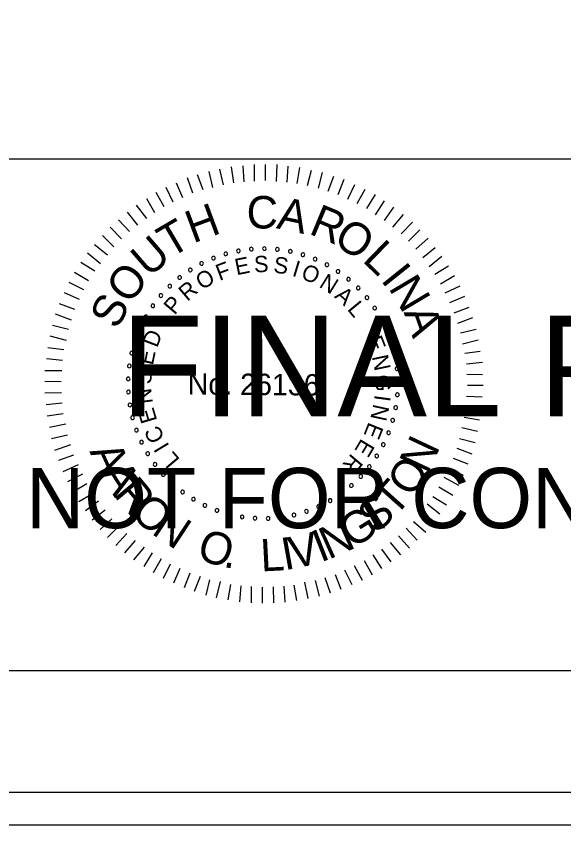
# Model space of a CAD drawing. Extents: x 967 to 1746, y 964 to 7904.
# Drawn here: x 1170.56 to 1189.3, y 4883.72 to 4911.36 of the extents above; entities that cross this region are included whole.
import ezdxf

# ---------------------------------------------------------------- set-up
doc = ezdxf.new("R2010")
doc.units = 0
for name, color, linetype in [('RD_SHT_Bndy', 7, 'Continuous'), ('RD_SHT_IplotShp', 7, 'Continuous'), ('RD_SHT_Misc1', 7, 'Continuous'), ('RD_SHT_Misc2', 7, 'Continuous'), ('RD_Sketch1', 7, 'Continuous')]:
    doc.layers.add(name, color=color, linetype=linetype)

msp = doc.modelspace()

# ---------------------------------------------------------------- linework, layer by layer
at = {"layer": 'RD_SHT_Bndy'}
for p, q in [((996.114, 4906.486), (1323.886, 4906.486)), ((1323.886, 4888.983), (996.114, 4888.983))]:
    msp.add_line(p, q, dxfattribs=at)
at = {"layer": 'RD_SHT_IplotShp'}
for points in [[(967.409, 4883.72), (1326.285, 4883.72), (1326.285, 5103.72), (967.409, 5103.72)], [(988.525, 4884.84), (1326.285, 4884.84), (1326.285, 5102.6), (988.525, 5102.6)]]:
    msp.add_lwpolyline(points, close=True, dxfattribs=at)
at = {"layer": 'RD_SHT_Misc1'}
for p, q in [((1177.657, 4905.597), (1177.53, 4906.128)), ((1178.01, 4905.663), (1177.93, 4906.209)), ((1178.364, 4905.699), (1178.33, 4906.244)), ((1178.717, 4905.719), (1178.722, 4906.295)), ((1179.093, 4905.739), (1179.098, 4906.292)), ((1179.469, 4905.713), (1179.489, 4906.288)), ((1179.829, 4905.687), (1179.872, 4906.231)), ((1180.174, 4905.646), (1180.271, 4906.19)), ((1180.535, 4905.573), (1180.662, 4906.102)), ((1176.61, 4905.306), (1176.423, 4905.83)), ((1176.964, 4905.419), (1176.769, 4905.935)), ((1177.287, 4905.508), (1177.169, 4906.054)), ((1180.902, 4905.478), (1181.045, 4906.022)), ((1181.231, 4905.384), (1181.428, 4905.896)), ((1181.584, 4905.265), (1181.78, 4905.786)), ((1175.933, 4905.005), (1175.699, 4905.506)), ((1176.264, 4905.156), (1176.053, 4905.657)), ((1181.905, 4905.109), (1182.154, 4905.606)), ((1175.624, 4904.846), (1175.352, 4905.332)), ((1182.226, 4904.953), (1182.506, 4905.45)), ((1182.562, 4904.789), (1182.85, 4905.27)), ((1175.308, 4904.634), (1175.036, 4905.12)), ((1182.86, 4904.572), (1183.163, 4905.053)), ((1175.03, 4904.445), (1174.681, 4904.9)), ((1183.158, 4904.378), (1183.484, 4904.828)), ((1174.729, 4904.217), (1174.372, 4904.665)), ((1183.447, 4904.145), (1183.811, 4904.587)), ((1174.172, 4903.753), (1173.776, 4904.148)), ((1174.435, 4903.997), (1174.062, 4904.399)), ((1183.729, 4903.92), (1184.116, 4904.316)), ((1173.909, 4903.479), (1173.52, 4903.858)), ((1183.98, 4903.672), (1184.368, 4904.061)), ((1184.232, 4903.394), (1184.657, 4903.767)), ((1173.684, 4903.197), (1173.242, 4903.546)), ((1184.475, 4903.108), (1184.892, 4903.45)), ((1173.451, 4902.9), (1173.009, 4903.256)), ((1184.687, 4902.807), (1185.128, 4903.156)), ((1173.257, 4902.64), (1172.776, 4902.936)), ((1184.885, 4902.544), (1185.355, 4902.832)), ((1173.039, 4902.312), (1172.559, 4902.6)), ((1185.081, 4902.213), (1185.56, 4902.493)), ((1172.883, 4902.006), (1172.379, 4902.256)), ((1185.24, 4901.904), (1185.756, 4902.145)), ((1172.727, 4901.677), (1172.215, 4901.904)), ((1185.399, 4901.573), (1185.907, 4901.791)), ((1172.571, 4901.333), (1172.051, 4901.53)), ((1185.549, 4901.226), (1186.057, 4901.414)), ((1172.461, 4900.974), (1171.91, 4901.178)), ((1185.669, 4900.865), (1186.185, 4901.06)), ((1172.351, 4900.652), (1171.807, 4900.787)), ((1185.759, 4900.541), (1186.297, 4900.667)), ((1172.286, 4900.276), (1171.727, 4900.419)), ((1185.832, 4900.165), (1186.371, 4900.298)), ((1172.191, 4899.955), (1171.647, 4900.029)), ((1185.906, 4899.842), (1186.436, 4899.906)), ((1172.15, 4899.587), (1171.598, 4899.653)), ((1185.964, 4899.473), (1186.51, 4899.53)), ((1172.124, 4899.234), (1171.548, 4899.239)), ((1185.977, 4899.12), (1186.514, 4899.115)), ((1172.105, 4898.866), (1171.545, 4898.871)), ((1185.997, 4898.751), (1186.542, 4898.747)), ((1172.118, 4898.482), (1171.542, 4898.471)), ((1185.971, 4898.368), (1186.508, 4898.348)), ((1172.138, 4898.136), (1171.585, 4898.072)), ((1172.173, 4897.768), (1171.627, 4897.688)), ((1185.952, 4898.022), (1186.497, 4897.949)), ((1185.888, 4897.655), (1186.417, 4897.566)), ((1172.262, 4897.414), (1171.701, 4897.296)), ((1185.808, 4897.302), (1186.345, 4897.175)), ((1172.321, 4897.037), (1171.774, 4896.911)), ((1172.425, 4896.707), (1171.871, 4896.519)), ((1185.729, 4896.926), (1186.265, 4896.792)), ((1185.634, 4896.597), (1186.146, 4896.401)), ((1172.53, 4896.36), (1172.007, 4896.173)), ((1185.508, 4896.253), (1186.013, 4896.057)), ((1172.681, 4896.029), (1172.165, 4895.788)), ((1185.352, 4895.924), (1185.857, 4895.675)), ((1172.831, 4895.705), (1172.323, 4895.441)), ((1185.188, 4895.603), (1185.7, 4895.33)), ((1172.982, 4895.374), (1172.497, 4895.094)), ((1173.194, 4895.042), (1172.709, 4894.762)), ((1185.024, 4895.274), (1185.498, 4894.987)), ((1173.384, 4894.78), (1172.936, 4894.453)), ((1184.822, 4894.946), (1185.288, 4894.658)), ((1173.612, 4894.478), (1173.164, 4894.129)), ((1184.62, 4894.687), (1185.055, 4894.353)), ((1173.832, 4894.177), (1173.437, 4893.812)), ((1184.403, 4894.389), (1184.814, 4894.033)), ((1174.091, 4893.945), (1173.689, 4893.541)), ((1184.155, 4894.092), (1184.574, 4893.72)), ((1174.35, 4893.674), (1173.97, 4893.263)), ((1183.899, 4893.864), (1184.28, 4893.454)), ((1174.64, 4893.442), (1174.275, 4893.022)), ((1183.358, 4893.37), (1183.715, 4892.944)), ((1183.644, 4893.597), (1184.024, 4893.18)), ((1174.937, 4893.209), (1174.58, 4892.782)), ((1183.065, 4893.141), (1183.384, 4892.709)), ((1175.212, 4893.014), (1174.932, 4892.549)), ((1175.525, 4892.812), (1175.245, 4892.331)), ((1182.764, 4892.952), (1183.059, 4892.482)), ((1175.83, 4892.633), (1175.588, 4892.136)), ((1182.124, 4892.581), (1182.396, 4892.08)), ((1182.463, 4892.755), (1182.743, 4892.269)), ((1176.159, 4892.477), (1175.94, 4891.98)), ((1176.503, 4892.321), (1176.307, 4891.816)), ((1181.476, 4892.28), (1181.664, 4891.771)), ((1181.8, 4892.431), (1182.041, 4891.93)), ((1176.855, 4892.211), (1176.651, 4891.69)), ((1177.177, 4892.1), (1177.05, 4891.572)), ((1177.545, 4892.036), (1177.409, 4891.484)), ((1180.423, 4892.012), (1180.541, 4891.458)), ((1180.791, 4892.07), (1180.926, 4891.54)), ((1181.122, 4892.175), (1181.31, 4891.652)), ((1177.897, 4891.933), (1177.808, 4891.412)), ((1178.25, 4891.892), (1178.207, 4891.34)), ((1178.603, 4891.866), (1178.598, 4891.313)), ((1178.978, 4891.84), (1178.974, 4891.295)), ((1179.355, 4891.86), (1179.365, 4891.307)), ((1179.715, 4891.88), (1179.749, 4891.327)), ((1180.061, 4891.915), (1180.149, 4891.393))]:
    msp.add_line(p, q, dxfattribs=at)
for centre, start, end in [((1177.734, 4903.235), 16.1422, 196.1422), ((1178.168, 4903.337), 10.6038, 190.6038), ((1178.168, 4903.337), 190.6038, 10.6038), ((1178.609, 4903.397), 5.0653, 185.0653), ((1178.609, 4903.397), 185.0653, 5.0653), ((1179.055, 4903.414), 359.5268, 179.5268), ((1179.055, 4903.414), 179.5268, 359.5268), ((1179.5, 4903.388), 353.9884, 173.9884), ((1179.5, 4903.388), 173.9884, 353.9884), ((1179.94, 4903.319), 168.4499, 348.4499), ((1179.94, 4903.319), 348.4499, 168.4499), ((1177.312, 4903.091), 21.6807, 201.6807), ((1177.312, 4903.091), 201.6807, 21.6807), ((1177.734, 4903.235), 196.1422, 16.1422), ((1180.372, 4903.208), 162.9114, 342.9114), ((1180.372, 4903.208), 342.9114, 162.9114), ((1180.79, 4903.056), 157.373, 337.373), ((1180.79, 4903.056), 337.373, 157.373), ((1176.52, 4902.686), 32.7576, 212.7576), ((1176.906, 4902.908), 27.2191, 207.2191), ((1176.906, 4902.908), 207.2191, 27.2191), ((1181.193, 4902.864), 151.8345, 331.8345), ((1181.193, 4902.864), 331.8345, 151.8345), ((1176.156, 4902.428), 38.2961, 218.2961), ((1176.156, 4902.428), 218.2961, 38.2961), ((1176.52, 4902.686), 212.7576, 32.7576), ((1181.574, 4902.634), 146.2961, 326.2961), ((1181.574, 4902.634), 326.2961, 146.2961), ((1175.82, 4902.135), 43.8345, 223.8345), ((1181.932, 4902.368), 140.7576, 320.7576), ((1181.932, 4902.368), 320.7576, 140.7576), ((1175.82, 4902.135), 223.8345, 43.8345), ((1182.263, 4902.069), 135.2191, 315.2191), ((1182.263, 4902.069), 315.2191, 135.2191), ((1175.513, 4901.812), 49.373, 229.373), ((1175.513, 4901.812), 229.373, 49.373), ((1182.563, 4901.74), 129.6807, 309.6807), ((1182.563, 4901.74), 309.6807, 129.6807), ((1175.239, 4901.461), 54.9114, 234.9114), ((1175.239, 4901.461), 234.9114, 54.9114), ((1182.83, 4901.383), 124.1422, 304.1422), ((1182.83, 4901.383), 304.1422, 124.1422), ((1175, 4901.085), 60.4499, 240.4499), ((1175, 4901.085), 240.4499, 60.4499), ((1183.061, 4901.002), 118.6038, 298.6038), ((1183.061, 4901.002), 298.6038, 118.6038), ((1174.798, 4900.687), 65.9884, 245.9884), ((1174.798, 4900.687), 245.9884, 65.9884), ((1183.255, 4900.601), 113.0653, 293.0653), ((1183.255, 4900.601), 293.0653, 113.0653), ((1174.636, 4900.272), 71.5268, 251.5268), ((1174.636, 4900.272), 251.5268, 71.5268), ((1183.408, 4900.182), 107.5268, 287.5268), ((1183.408, 4900.182), 287.5268, 107.5268), ((1174.514, 4899.843), 77.0653, 257.0653), ((1174.514, 4899.843), 257.0653, 77.0653), ((1183.521, 4899.751), 101.9884, 281.9884), ((1183.521, 4899.751), 281.9884, 101.9884), ((1174.435, 4899.405), 82.6038, 262.6038), ((1174.435, 4899.405), 262.6038, 82.6038), ((1183.592, 4899.311), 96.4499, 276.4499), ((1183.592, 4899.311), 276.4499, 96.4499), ((1174.398, 4898.961), 88.1422, 268.1422), ((1174.398, 4898.961), 268.1422, 88.1422), ((1183.619, 4898.866), 90.9114, 270.9114), ((1183.619, 4898.866), 270.9114, 90.9114), ((1174.404, 4898.515), 93.6807, 273.6807), ((1174.404, 4898.515), 273.6807, 93.6807), ((1183.604, 4898.421), 85.373, 265.373), ((1183.604, 4898.421), 265.373, 85.373), ((1174.453, 4898.072), 99.2191, 279.2191), ((1174.453, 4898.072), 279.2191, 99.2191), ((1183.546, 4897.979), 79.8345, 259.8345), ((1183.546, 4897.979), 259.8345, 79.8345), ((1174.545, 4897.636), 104.7576, 284.7576), ((1174.545, 4897.636), 284.7576, 104.7576), ((1183.445, 4897.545), 74.2961, 254.2961), ((1183.445, 4897.545), 254.2961, 74.2961), ((1174.678, 4897.211), 110.2961, 290.2961), ((1174.678, 4897.211), 290.2961, 110.2961), ((1183.303, 4897.122), 68.7576, 248.7576), ((1183.303, 4897.122), 248.7576, 68.7576), ((1174.852, 4896.8), 115.8345, 295.8345), ((1174.852, 4896.8), 295.8345, 115.8345), ((1183.121, 4896.716), 63.2191, 243.2191), ((1183.121, 4896.716), 243.2191, 63.2191), ((1175.065, 4896.409), 121.373, 301.373), ((1175.065, 4896.409), 301.373, 121.373), ((1182.9, 4896.328), 57.6807, 237.6807), ((1182.9, 4896.328), 237.6807, 57.6807), ((1175.314, 4896.039), 126.9114, 306.9114), ((1175.314, 4896.039), 306.9114, 126.9114), ((1182.643, 4895.964), 52.1422, 232.1422), ((1182.643, 4895.964), 232.1422, 52.1422), ((1175.598, 4895.696), 132.4499, 312.4499), ((1175.598, 4895.696), 312.4499, 132.4499), ((1182.353, 4895.627), 46.6038, 226.6038), ((1182.353, 4895.627), 226.6038, 46.6038), ((1175.914, 4895.381), 137.9884, 317.9884), ((1175.914, 4895.381), 317.9884, 137.9884), ((1182.03, 4895.319), 41.0653, 221.0653), ((1182.03, 4895.319), 221.0653, 41.0653), ((1176.258, 4895.099), 143.5268, 323.5268), ((1176.258, 4895.099), 323.5268, 143.5268), ((1181.68, 4895.043), 35.5268, 215.5268), ((1181.68, 4895.043), 215.5268, 35.5268), ((1176.629, 4894.851), 149.0653, 329.0653), ((1176.629, 4894.851), 329.0653, 149.0653), ((1181.305, 4894.803), 29.9884, 209.9884), ((1181.305, 4894.803), 209.9884, 29.9884), ((1177.021, 4894.639), 154.6038, 334.6038), ((1177.021, 4894.639), 334.6038, 154.6038), ((1177.432, 4894.467), 160.1422, 340.1422), ((1177.432, 4894.467), 340.1422, 160.1422), ((1180.494, 4894.436), 18.9114, 198.9114), ((1180.494, 4894.436), 198.9114, 18.9114), ((1180.908, 4894.6), 24.4499, 204.4499), ((1180.908, 4894.6), 204.4499, 24.4499), ((1177.858, 4894.335), 165.6807, 345.6807), ((1177.858, 4894.335), 345.6807, 165.6807), ((1178.294, 4894.245), 351.2191, 171.2191), ((1178.294, 4894.245), 171.2191, 351.2191), ((1178.737, 4894.198), 356.7576, 176.7576), ((1178.737, 4894.198), 176.7576, 356.7576), ((1179.183, 4894.193), 2.2961, 182.2961), ((1179.183, 4894.193), 182.2961, 2.2961), ((1179.627, 4894.232), 7.8345, 187.8345), ((1179.627, 4894.232), 187.8345, 7.8345), ((1180.065, 4894.313), 13.373, 193.373), ((1180.065, 4894.313), 193.373, 13.373)]:
    msp.add_arc(centre, 0.0627, start, end, dxfattribs=at)
at = {"layer": 'RD_Sketch1'}
msp.add_lwpolyline([(967.409, 4883.72), (1326.285, 4883.72), (1326.285, 5103.72), (967.409, 5103.72)], close=True, dxfattribs=at)

# ---------------------------------------------------------------- texts
at = {"layer": 'RD_SHT_Misc1'}
for s, height, rotation, p in [('C', 1.11, 359.5482, (1178.442, 4904.108)), ('H', 1.11, 20.3637, (1176.614, 4903.587)), ('A', 1.11, 348.1981, (1179.439, 4904.115)), ('R', 1.11, 337.4344, (1180.541, 4903.937)), ('T', 1.11, 30.4992, (1175.828, 4903.072)), ('O', 1.108, 326.5869, (1181.366, 4903.609)), ('U', 1.11, 40.8022, (1175.102, 4902.403)), ('L', 1.11, 315.9488, (1182.373, 4903.003)), ('E', 0.557, 11.4103, (1178.103, 4902.503)), ('S', 0.557, 2.208, (1178.709, 4902.601)), ('S', 0.557, 352.6608, (1179.346, 4902.599)), ('O', 1.11, 52.0267, (1174.435, 4901.474)), ('F', 0.557, 20.6127, (1177.52, 4902.309)), ('I', 0.557, 343.1136, (1179.975, 4902.491)), ('O', 0.557, 338.4392, (1180.274, 4902.401)), ('I', 1.11, 308.6613, (1183.011, 4902.338)), ('O', 0.557, 30.8477, (1176.917, 4901.987)), ('N', 0.557, 328.2042, (1180.896, 4902.12)), ('N', 1.11, 300.7037, (1183.285, 4902.075)), ('R', 0.557, 40.3949, (1176.415, 4901.594)), ('A', 0.557, 318.657, (1181.424, 4901.762)), ('S', 1.108, 63.2511, (1174.029, 4900.619)), ('P', 0.557, 49.9421, (1175.985, 4901.124)), ('L', 0.557, 309.4546, (1181.869, 4901.339)), ('A', 1.11, 289.4792, (1183.814, 4901.243)), ('D', 0.557, 69.0364, (1175.386, 4900.003)), ('E', 0.557, 291.049, (1182.53, 4900.307)), ('E', 0.557, 78.2388, (1175.238, 4899.407)), ('N', 0.557, 281.8466, (1182.728, 4899.726)), ('S', 0.557, 87.786, (1175.187, 4898.772)), ('No. 26136', 0.7311, 359.5268, (1176.429, 4898.43)), ('G', 0.557, 272.2995, (1182.833, 4899.097)), ('N', 0.557, 97.3332, (1175.242, 4898.137)), ('I', 0.557, 262.4084, (1182.83, 4898.437)), ('N', 0.557, 257.7339, (1182.789, 4898.127)), ('E', 0.557, 106.5355, (1175.394, 4897.541)), ('C', 0.557, 116.4266, (1175.661, 4896.938)), ('E', 0.557, 248.1867, (1182.628, 4897.511)), ('N', 1.105, 64.8922, (1184.632, 4895.684)), ('I', 0.557, 121.1011, (1175.823, 4896.67)), ('E', 0.557, 238.9844, (1182.378, 4896.949)), ('A', 1.105, 294.7297, (1173.062, 4896.486)), ('L', 0.557, 129.9595, (1176.187, 4896.204)), ('R', 0.557, 229.782, (1182.041, 4896.435)), ('O', 1.105, 56.2059, (1184.102, 4894.874)), ('A', 1.105, 302.2892, (1173.414, 4895.72)), ('R', 1.105, 309.8487, (1173.865, 4895.007)), ('T', 1.105, 48.2685, (1183.515, 4894.211)), ('O', 1.105, 317.7861, (1174.434, 4894.33)), ('S', 1.105, 40.3311, (1182.842, 4893.636)), ('N', 1.105, 326.4725, (1175.158, 4893.686)), ('G', 1.105, 32.0198, (1182.059, 4893.14)), ('N', 1.105, 24.0824, (1181.252, 4892.776)), ('O', 1.105, 342.3472, (1176.697, 4892.82)), ('V', 1.105, 12.7741, (1180.033, 4892.457)), ('I', 1.105, 21.4605, (1180.976, 4892.681)), ('L', 1.105, 2.9677, (1178.943, 4892.379)), ('I', 1.105, 10.1523, (1179.743, 4892.418)), ('.', 1.105, 351.0336, (1177.623, 4892.536))]:
    msp.add_text(s, height=height, rotation=rotation, dxfattribs=at).set_placement(p)
at = {"layer": 'RD_SHT_Misc2'}
for s, height, p in [('FINAL PLANS', 3.4375, (1174.145, 4897.685)), ('NOT FOR CONSTRUCTION', 2.0625, (1170.901, 4893.86))]:
    msp.add_text(s, height=height, dxfattribs=at).set_placement(p)

doc.saveas('drawing.dxf')
